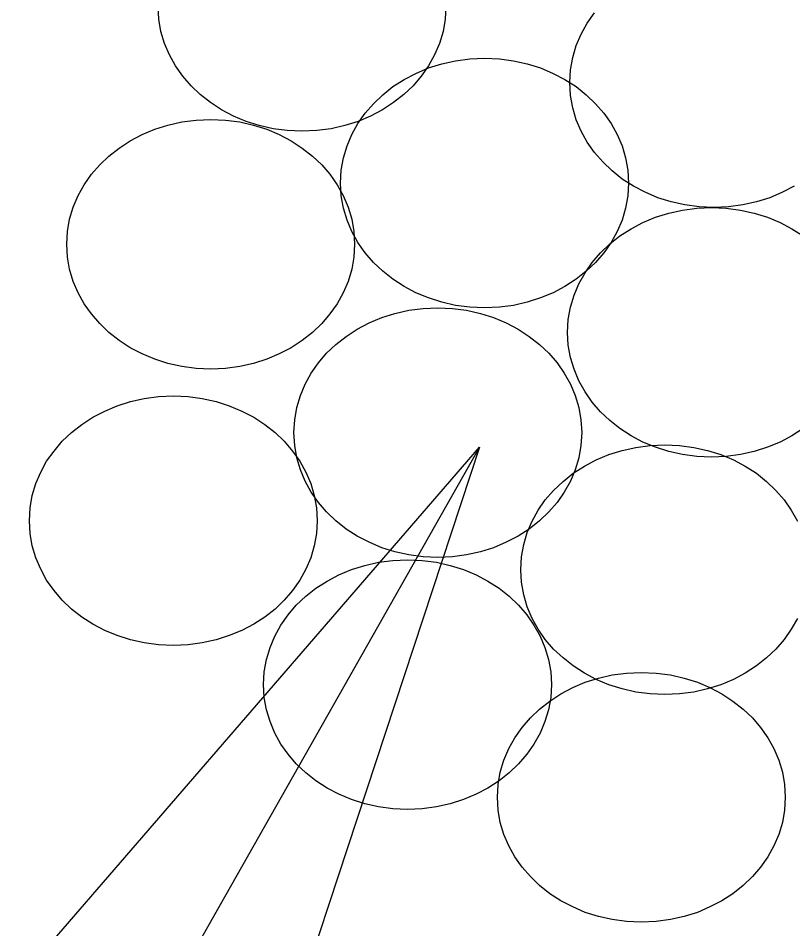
# Model space of a CAD drawing. Extents: x 1578769 to 1579225, y 724002 to 724828.
# Drawn here: x 1578855.798 to 1578856.514, y 724268.267 to 724269.108 of the extents above; entities that cross this region are included whole.
import ezdxf

# ---------------------------------------------------------------- set-up
doc = ezdxf.new("R2010")
doc.units = 0
doc.layers.add('1', color=7, linetype='Continuous')
doc.layers.add('Old_Level_1', color=7, linetype='Continuous')

msp = doc.modelspace()

# ---------------------------------------------------------------- linework, layer by layer
at = {"layer": '1'}
msp.add_lwpolyline([(1578856.22431, 724268.71179), (1578854.00855, 724264.80318), (1578853.32326, 724264.80318)], dxfattribs=at)
msp.add_lwpolyline([(1578855.82403, 724268.24901), (1578856.22431, 724268.71179), (1578856.03281, 724268.13065)], close=True, dxfattribs=at)
at = {"layer": 'Old_Level_1'}
for points in [[(1578856.19334, 724269.11861), (1578856.19269, 724269.1068), (1578856.19072, 724269.09541), (1578856.18744, 724269.08448), (1578856.18284, 724269.07376), (1578856.17737, 724269.06369), (1578856.17058, 724269.0543), (1578856.16294, 724269.04532), (1578856.1544, 724269.03723), (1578856.14499, 724269.02979), (1578856.13471, 724269.02323), (1578856.12378, 724269.01732), (1578856.11218, 724269.01251), (1578856.09994, 724269.00857), (1578856.08724, 724269.00573), (1578856.07412, 724269.00397), (1578856.06033, 724269.00354), (1578856.04677, 724269.00397), (1578856.03365, 724269.00573), (1578856.02096, 724269.00857), (1578856.00871, 724269.01251), (1578855.99712, 724269.01732), (1578855.98619, 724269.02323), (1578855.9759, 724269.02979), (1578855.9665, 724269.03723), (1578855.95798, 724269.04532), (1578855.95031, 724269.0543), (1578855.94354, 724269.06369), (1578855.93806, 724269.07376), (1578855.93347, 724269.08448), (1578855.93019, 724269.09541), (1578855.92822, 724269.1068), (1578855.92756, 724269.11861)], [(1578856.30783, 724269.04826), (1578856.30849, 724269.06008), (1578856.31046, 724269.07146), (1578856.31374, 724269.08239), (1578856.31833, 724269.09311), (1578856.32379, 724269.10317), (1578856.33058, 724269.11258)], [(1578856.09608, 724268.95551), (1578856.09673, 724268.96732), (1578856.0987, 724268.9787), (1578856.10198, 724268.98986), (1578856.10658, 724269.00036), (1578856.11204, 724269.01042), (1578856.11883, 724269.02005), (1578856.12648, 724269.0288), (1578856.13502, 724269.03711), (1578856.14443, 724269.04455), (1578856.15471, 724269.05111), (1578856.16564, 724269.0568), (1578856.17724, 724269.06182), (1578856.18948, 724269.06555), (1578856.20218, 724269.06838), (1578856.2153, 724269.07015), (1578856.22908, 724269.0708), (1578856.24265, 724269.07015), (1578856.25577, 724269.06838), (1578856.26846, 724269.06555), (1578856.28071, 724269.06182), (1578856.29229, 724269.0568), (1578856.30324, 724269.05111), (1578856.31352, 724269.04455), (1578856.32293, 724269.03711), (1578856.33146, 724269.0288), (1578856.33911, 724269.02005), (1578856.3459, 724269.01042), (1578856.35136, 724269.00036), (1578856.35595, 724268.98986), (1578856.35923, 724268.9787), (1578856.3612, 724268.96732), (1578856.36186, 724268.95551), (1578856.3612, 724268.94369), (1578856.35923, 724268.93234), (1578856.35595, 724268.92138), (1578856.35136, 724268.91067), (1578856.3459, 724268.90061), (1578856.33911, 724268.89119), (1578856.33146, 724268.88223), (1578856.32293, 724268.87413), (1578856.31352, 724268.86671), (1578856.30324, 724268.86015), (1578856.29229, 724268.85423), (1578856.28071, 724268.84942), (1578856.26846, 724268.84548), (1578856.25577, 724268.84263), (1578856.24265, 724268.84089), (1578856.22908, 724268.84046), (1578856.2153, 724268.84089), (1578856.20218, 724268.84263), (1578856.18948, 724268.84548), (1578856.17724, 724268.84942), (1578856.16564, 724268.85423), (1578856.15471, 724268.86015), (1578856.14443, 724268.86671), (1578856.13502, 724268.87413), (1578856.12648, 724268.88223), (1578856.11883, 724268.89119), (1578856.11204, 724268.90061), (1578856.10658, 724268.91067), (1578856.10198, 724268.92138), (1578856.0987, 724268.93234), (1578856.09673, 724268.94369), (1578856.09608, 724268.95551), (1578856.09608, 724268.95551)], [(1578856.51498, 724268.95267), (1578856.50405, 724268.94698), (1578856.49245, 724268.94195), (1578856.48021, 724268.93823), (1578856.46751, 724268.93539), (1578856.45439, 724268.93365), (1578856.44083, 724268.93298), (1578856.42727, 724268.93365), (1578856.41392, 724268.93539), (1578856.40123, 724268.93823), (1578856.38898, 724268.94195), (1578856.3774, 724268.94698), (1578856.36645, 724268.95267), (1578856.35617, 724268.95923), (1578856.34676, 724268.96667), (1578856.33823, 724268.97498), (1578856.33058, 724268.98373), (1578856.32379, 724268.99336), (1578856.31833, 724269.00342), (1578856.31374, 724269.01392), (1578856.31046, 724269.02507), (1578856.30849, 724269.03645), (1578856.30783, 724269.04826), (1578856.30783, 724269.04826)], [(1578855.84321, 724268.89907), (1578855.84387, 724268.91088), (1578855.84583, 724268.92226), (1578855.84912, 724268.93342), (1578855.85371, 724268.94392), (1578855.85919, 724268.95398), (1578855.86596, 724268.96361), (1578855.87362, 724268.97236), (1578855.88215, 724268.98044), (1578855.89154, 724268.98789), (1578855.90183, 724268.99467), (1578855.91277, 724269.00036), (1578855.92436, 724269.00517), (1578855.93662, 724269.00911), (1578855.94929, 724269.01194), (1578855.96265, 724269.01371), (1578855.97621, 724269.01436), (1578855.98977, 724269.01371), (1578856.0029, 724269.01194), (1578856.01558, 724269.00911), (1578856.02783, 724269.00517), (1578856.03943, 724269.00036), (1578856.05036, 724268.99467), (1578856.06064, 724268.98789), (1578856.07004, 724268.98044), (1578856.07858, 724268.97236), (1578856.08623, 724268.96361), (1578856.09302, 724268.95398), (1578856.09849, 724268.94392), (1578856.10308, 724268.93342), (1578856.10637, 724268.92226), (1578856.10833, 724268.91088), (1578856.10899, 724268.89907), (1578856.10833, 724268.88726), (1578856.10637, 724268.8759), (1578856.10308, 724268.86473), (1578856.09849, 724268.85423), (1578856.09302, 724268.84417), (1578856.08623, 724268.83476), (1578856.07858, 724268.8258), (1578856.07004, 724268.81769), (1578856.06064, 724268.81027), (1578856.05036, 724268.80348), (1578856.03943, 724268.7978), (1578856.02783, 724268.79298), (1578856.01558, 724268.78905), (1578856.0029, 724268.78619), (1578855.98977, 724268.78445), (1578855.97621, 724268.7838), (1578855.96265, 724268.78445), (1578855.94929, 724268.78619), (1578855.93662, 724268.78905), (1578855.92436, 724268.79298), (1578855.91277, 724268.7978), (1578855.90183, 724268.80348), (1578855.89154, 724268.81027), (1578855.88215, 724268.81769), (1578855.87362, 724268.8258), (1578855.86596, 724268.83476), (1578855.85919, 724268.84417), (1578855.85371, 724268.85423), (1578855.84912, 724268.86473), (1578855.84583, 724268.8759), (1578855.84387, 724268.88726), (1578855.84321, 724268.89907), (1578855.84321, 724268.89907)], [(1578856.30565, 724268.81769), (1578856.30629, 724268.82951), (1578856.30849, 724268.84089), (1578856.31177, 724268.85205), (1578856.31615, 724268.86255), (1578856.32183, 724268.87261), (1578856.32839, 724268.88223), (1578856.33605, 724268.89098), (1578856.34458, 724268.8993), (1578856.35398, 724268.90673), (1578856.36427, 724268.9133), (1578856.37521, 724268.91898), (1578856.38679, 724268.92401), (1578856.39905, 724268.92773), (1578856.41173, 724268.93057), (1578856.42508, 724268.93234), (1578856.43864, 724268.93298), (1578856.45221, 724268.93234), (1578856.46533, 724268.93057), (1578856.47801, 724268.92773), (1578856.49027, 724268.92401), (1578856.50186, 724268.91898), (1578856.51279, 724268.9133), (1578856.52308, 724268.90673)], [(1578856.05276, 724268.72517), (1578856.05365, 724268.73698), (1578856.05561, 724268.74836), (1578856.0589, 724268.7593), (1578856.06326, 724268.77001), (1578856.06896, 724268.78009), (1578856.07552, 724268.78948), (1578856.08317, 724268.79846), (1578856.09171, 724268.80655), (1578856.10133, 724268.81398), (1578856.1114, 724268.82077), (1578856.12233, 724268.82645), (1578856.13414, 724268.83127), (1578856.14617, 724268.83521), (1578856.15908, 724268.83805), (1578856.1722, 724268.8398), (1578856.18577, 724268.84046), (1578856.19933, 724268.8398), (1578856.21246, 724268.83805), (1578856.22536, 724268.83521), (1578856.2374, 724268.83127), (1578856.24898, 724268.82645), (1578856.26014, 724268.82077), (1578856.27021, 724268.81398), (1578856.27962, 724268.80655), (1578856.28836, 724268.79846), (1578856.29602, 724268.78948), (1578856.30258, 724268.78009), (1578856.30827, 724268.77001), (1578856.31264, 724268.7593), (1578856.31592, 724268.74836), (1578856.31789, 724268.73698), (1578856.31877, 724268.72517), (1578856.31789, 724268.71336), (1578856.31592, 724268.70198), (1578856.31264, 724268.69084), (1578856.30827, 724268.68034), (1578856.30258, 724268.67026), (1578856.29602, 724268.66065), (1578856.28836, 724268.65189), (1578856.27962, 724268.64359), (1578856.27021, 724268.63614), (1578856.26014, 724268.62958), (1578856.24898, 724268.6239), (1578856.2374, 724268.61886), (1578856.22536, 724268.61514), (1578856.21246, 724268.6123), (1578856.19933, 724268.61055), (1578856.18577, 724268.60989), (1578856.1722, 724268.61055), (1578856.15908, 724268.6123), (1578856.14617, 724268.61514), (1578856.13414, 724268.61886), (1578856.12233, 724268.6239), (1578856.1114, 724268.62958), (1578856.10133, 724268.63614), (1578856.09171, 724268.64359), (1578856.08317, 724268.65189), (1578856.07552, 724268.66065), (1578856.06896, 724268.67026), (1578856.06326, 724268.68034), (1578856.0589, 724268.69084), (1578856.05561, 724268.70198), (1578856.05365, 724268.71336), (1578856.05276, 724268.72517), (1578856.05276, 724268.72517)], [(1578856.52308, 724268.7289), (1578856.51279, 724268.72211), (1578856.50186, 724268.71642), (1578856.49027, 724268.71161), (1578856.47801, 724268.70767), (1578856.46533, 724268.70482), (1578856.45221, 724268.70308), (1578856.43864, 724268.70242), (1578856.42508, 724268.70308), (1578856.41173, 724268.70482), (1578856.39905, 724268.70767), (1578856.38679, 724268.71161), (1578856.37521, 724268.71642), (1578856.36427, 724268.72211), (1578856.35398, 724268.7289), (1578856.34458, 724268.73632), (1578856.33605, 724268.74442), (1578856.32839, 724268.75338), (1578856.32183, 724268.7628), (1578856.31615, 724268.77286), (1578856.31177, 724268.78357), (1578856.30849, 724268.79452), (1578856.30629, 724268.80588), (1578856.30565, 724268.81769), (1578856.30565, 724268.81769)], [(1578855.80865, 724268.6438), (1578855.80931, 724268.65561), (1578855.81127, 724268.66698), (1578855.81456, 724268.67814), (1578855.81915, 724268.68864), (1578855.82461, 724268.69871), (1578855.8314, 724268.70811), (1578855.83904, 724268.71709), (1578855.84758, 724268.72517), (1578855.85699, 724268.73261), (1578855.86727, 724268.7394), (1578855.87821, 724268.74508), (1578855.8898, 724268.7499), (1578855.90204, 724268.75384), (1578855.91474, 724268.75667), (1578855.92787, 724268.75842), (1578855.94165, 724268.75909), (1578855.95521, 724268.75842), (1578855.96833, 724268.75667), (1578855.98102, 724268.75384), (1578855.99327, 724268.7499), (1578856.00487, 724268.74508), (1578856.0158, 724268.7394), (1578856.02608, 724268.73261), (1578856.03549, 724268.72517), (1578856.04402, 724268.71709), (1578856.05167, 724268.70811), (1578856.05846, 724268.69871), (1578856.06392, 724268.68864), (1578856.06851, 724268.67814), (1578856.07179, 724268.66698), (1578856.07376, 724268.65561), (1578856.07442, 724268.6438), (1578856.07376, 724268.63198), (1578856.07179, 724268.62061), (1578856.06851, 724268.60946), (1578856.06392, 724268.59896), (1578856.05846, 724268.58889), (1578856.05167, 724268.57927), (1578856.04402, 724268.57051), (1578856.03549, 724268.56221), (1578856.02608, 724268.55476), (1578856.0158, 724268.5482), (1578856.00487, 724268.54252), (1578855.99327, 724268.5377), (1578855.98102, 724268.53376), (1578855.96833, 724268.53092), (1578855.95521, 724268.52917), (1578855.94165, 724268.52851), (1578855.92787, 724268.52917), (1578855.91474, 724268.53092), (1578855.90204, 724268.53376), (1578855.8898, 724268.5377), (1578855.87821, 724268.54252), (1578855.86727, 724268.5482), (1578855.85699, 724268.55476), (1578855.84758, 724268.56221), (1578855.83904, 724268.57051), (1578855.8314, 724268.57927), (1578855.82461, 724268.58889), (1578855.81915, 724268.59896), (1578855.81456, 724268.60946), (1578855.81127, 724268.62061), (1578855.80931, 724268.63198), (1578855.80865, 724268.6438), (1578855.80865, 724268.6438)], [(1578856.26255, 724268.59851), (1578856.26321, 724268.61032), (1578856.26518, 724268.6217), (1578856.26846, 724268.63286), (1578856.27283, 724268.64336), (1578856.27851, 724268.65342), (1578856.28508, 724268.66305), (1578856.29274, 724268.6718), (1578856.30148, 724268.68011), (1578856.3109, 724268.68755), (1578856.32117, 724268.69411), (1578856.33212, 724268.70002), (1578856.34371, 724268.70482), (1578856.35595, 724268.70855), (1578856.36865, 724268.71138), (1578856.38177, 724268.71315), (1578856.39533, 724268.7138), (1578856.4089, 724268.71315), (1578856.42223, 724268.71138), (1578856.43492, 724268.70855), (1578856.44717, 724268.70482), (1578856.45877, 724268.70002), (1578856.46971, 724268.69411), (1578856.47998, 724268.68755), (1578856.4894, 724268.68011), (1578856.49792, 724268.6718), (1578856.50558, 724268.66305), (1578856.51214, 724268.65342), (1578856.51783, 724268.64336)], [(1578856.02497, 724268.49253), (1578856.02562, 724268.50434), (1578856.0276, 724268.5157), (1578856.03087, 724268.52686), (1578856.03525, 724268.53736), (1578856.04094, 724268.54742), (1578856.04751, 724268.55705), (1578856.05516, 724268.5658), (1578856.06391, 724268.57411), (1578856.07331, 724268.58155), (1578856.0836, 724268.58811), (1578856.09454, 724268.5938), (1578856.10612, 724268.59884), (1578856.11838, 724268.60255), (1578856.13106, 724268.6054), (1578856.14418, 724268.60714), (1578856.15776, 724268.6078), (1578856.17131, 724268.60714), (1578856.18466, 724268.6054), (1578856.19734, 724268.60255), (1578856.2096, 724268.59884), (1578856.22118, 724268.5938), (1578856.23212, 724268.58811), (1578856.24241, 724268.58155), (1578856.25181, 724268.57411), (1578856.26034, 724268.5658), (1578856.26801, 724268.55705), (1578856.27457, 724268.54742), (1578856.28025, 724268.53736), (1578856.28462, 724268.52686), (1578856.2879, 724268.5157), (1578856.2901, 724268.50434), (1578856.29075, 724268.49253), (1578856.2901, 724268.48071), (1578856.2879, 724268.46933), (1578856.28462, 724268.4584), (1578856.28025, 724268.44767), (1578856.27457, 724268.43761), (1578856.26801, 724268.42821), (1578856.26034, 724268.41924), (1578856.25181, 724268.41115), (1578856.24241, 724268.4037), (1578856.23212, 724268.39692), (1578856.22118, 724268.39124), (1578856.2096, 724268.38642), (1578856.19734, 724268.38249), (1578856.18466, 724268.37965), (1578856.17131, 724268.37788), (1578856.15776, 724268.37724), (1578856.14418, 724268.37788), (1578856.13106, 724268.37965), (1578856.11838, 724268.38249), (1578856.10612, 724268.38642), (1578856.09454, 724268.39124), (1578856.0836, 724268.39692), (1578856.07331, 724268.4037), (1578856.06391, 724268.41115), (1578856.05516, 724268.41924), (1578856.04751, 724268.42821), (1578856.04094, 724268.43761), (1578856.03525, 724268.44767), (1578856.03087, 724268.4584), (1578856.0276, 724268.46933), (1578856.02562, 724268.48071), (1578856.02497, 724268.49253), (1578856.02497, 724268.49253)], [(1578856.51783, 724268.55367), (1578856.51214, 724268.54361), (1578856.50558, 724268.53419), (1578856.49792, 724268.52523), (1578856.4894, 724268.51713), (1578856.47998, 724268.50971), (1578856.46971, 724268.50315), (1578856.45877, 724268.49723), (1578856.44717, 724268.49242), (1578856.43492, 724268.48848), (1578856.42223, 724268.48563), (1578856.4089, 724268.48389), (1578856.39533, 724268.48346), (1578856.38177, 724268.48389), (1578856.36865, 724268.48563), (1578856.35595, 724268.48848), (1578856.34371, 724268.49242), (1578856.33212, 724268.49723), (1578856.32117, 724268.50315), (1578856.3109, 724268.50971), (1578856.30148, 724268.51713), (1578856.29274, 724268.52523), (1578856.28508, 724268.53419), (1578856.27851, 724268.54361), (1578856.27283, 724268.55367), (1578856.26846, 724268.56438), (1578856.26518, 724268.57534), (1578856.26321, 724268.58692), (1578856.26255, 724268.59851), (1578856.26255, 724268.59851)], [(1578856.2409, 724268.38851), (1578856.24155, 724268.40032), (1578856.24352, 724268.4117), (1578856.2468, 724268.42263), (1578856.2514, 724268.43336), (1578856.25686, 724268.44342), (1578856.26365, 724268.45282), (1578856.27129, 724268.4618), (1578856.27983, 724268.46988), (1578856.28923, 724268.47733), (1578856.29951, 724268.48411), (1578856.31046, 724268.4898), (1578856.32204, 724268.49461), (1578856.33429, 724268.49855), (1578856.34698, 724268.50138), (1578856.36011, 724268.50315), (1578856.37367, 724268.5038), (1578856.38745, 724268.50315), (1578856.40058, 724268.50138), (1578856.41327, 724268.49855), (1578856.42551, 724268.49461), (1578856.43712, 724268.4898), (1578856.44804, 724268.48411), (1578856.45833, 724268.47733), (1578856.46773, 724268.46988), (1578856.47627, 724268.4618), (1578856.48392, 724268.45282), (1578856.49071, 724268.44342), (1578856.49618, 724268.43336), (1578856.50077, 724268.42263), (1578856.50405, 724268.4117), (1578856.50602, 724268.40032), (1578856.50668, 724268.38851), (1578856.50602, 724268.37669), (1578856.50405, 724268.36534), (1578856.50077, 724268.35417), (1578856.49618, 724268.34367), (1578856.49071, 724268.33361), (1578856.48392, 724268.32398), (1578856.47627, 724268.31523), (1578856.46773, 724268.30692), (1578856.45833, 724268.29948), (1578856.44804, 724268.29292), (1578856.43712, 724268.28723), (1578856.42551, 724268.28219), (1578856.41327, 724268.27848), (1578856.40058, 724268.27563), (1578856.38745, 724268.27389), (1578856.37367, 724268.27323), (1578856.36011, 724268.27389), (1578856.34698, 724268.27563), (1578856.33429, 724268.27848), (1578856.32204, 724268.28219), (1578856.31046, 724268.28723), (1578856.29951, 724268.29292), (1578856.28923, 724268.29948), (1578856.27983, 724268.30692), (1578856.27129, 724268.31523), (1578856.26365, 724268.32398), (1578856.25686, 724268.33361), (1578856.2514, 724268.34367), (1578856.2468, 724268.35417), (1578856.24352, 724268.36534), (1578856.24155, 724268.37669), (1578856.2409, 724268.38851), (1578856.2409, 724268.38851)]]:
    msp.add_lwpolyline(points, dxfattribs=at)

doc.saveas('drawing.dxf')
